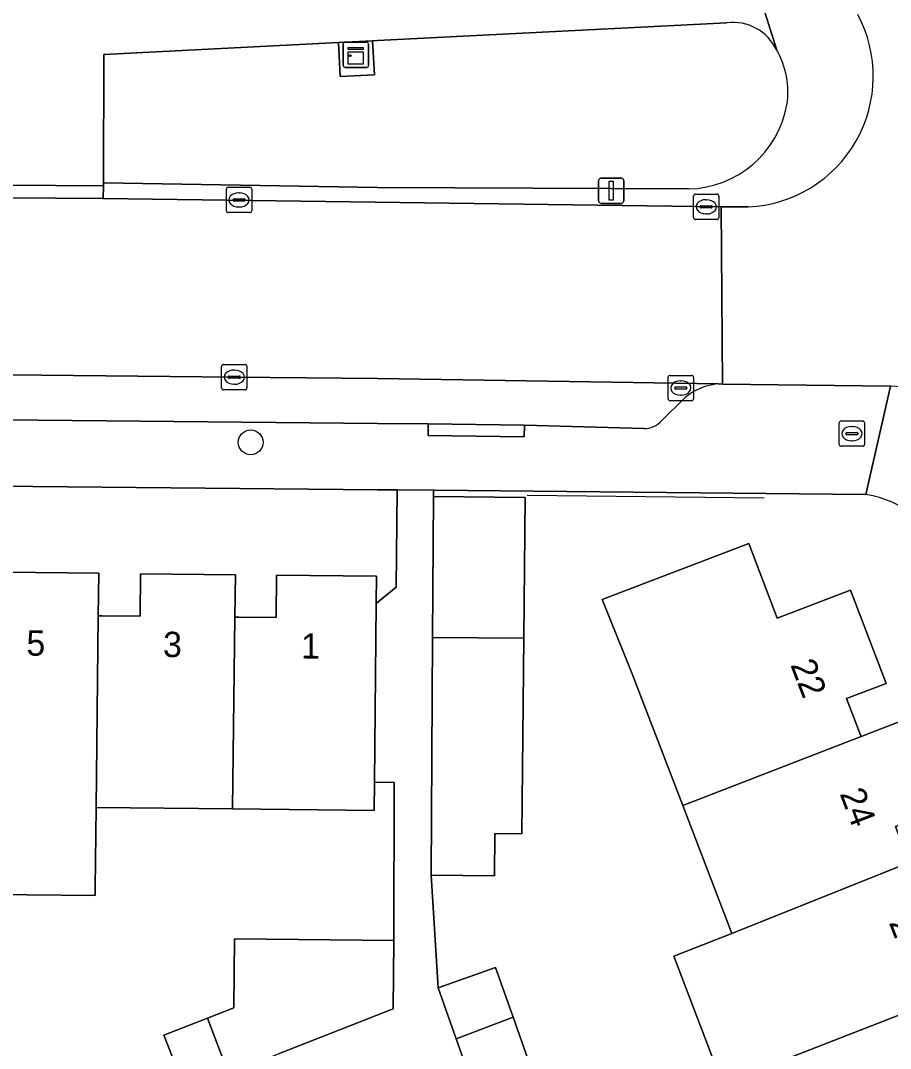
# Model space of a CAD drawing. Extents: x 159262 to 160143, y 383399 to 384319.
# Drawn here: x 159485.91 to 159520.25, y 383605.01 to 383645.59 of the extents above; entities that cross this region are included whole.
import ezdxf

# ---------------------------------------------------------------- set-up
doc = ezdxf.new("R2010")
doc.units = 0
for name, color, linetype in [('IMGEO_Boom', 7, 'Continuous'), ('IMGEO_Brandkraan', 7, 'Continuous'), ('IMGEO_Erf', 7, 'Continuous'), ('IMGEO_Groenvoorziening', 7, 'Continuous'), ('IMGEO_Kast', 7, 'Continuous'), ('IMGEO_Kolk', 7, 'Continuous'), ('IMGEO_Lichtmast', 7, 'Continuous'), ('IMGEO_Muur', 7, 'Continuous'), ('IMGEO_Pand', 7, 'Continuous'), ('IMGEO_Pand_nummerreeks', 7, 'Continuous'), ('IMGEO_Parkeervlak_open', 7, 'Continuous'), ('IMGEO_Rijbaan_lokaal_open', 7, 'Continuous'), ('IMGEO_Voetpad_open', 7, 'Continuous')]:
    doc.layers.add(name, color=color, linetype=linetype)

msp = doc.modelspace()

# ---------------------------------------------------------------- linework, layer by layer
at = {"layer": 'IMGEO_Boom'}
msp.add_circle((159494.992, 383628.94), 0.489, dxfattribs=at)
at = {"layer": 'IMGEO_Brandkraan'}
for p, q in [((159518.224, 383628.858), (159518.224, 383629.71)), ((159518.299, 383629.784), (159519.151, 383629.784)), ((159518.712, 383629.564), (159518.737, 383629.564)), ((159519.225, 383629.71), (159519.225, 383628.858)), ((159518.483, 383629.278), (159518.483, 383629.29)), ((159518.921, 383629.241), (159518.523, 383629.241)), ((159518.526, 383629.327), (159518.924, 383629.327)), ((159518.967, 383629.29), (159518.967, 383629.278)), ((159519.151, 383628.784), (159518.299, 383628.784)), ((159518.735, 383629.004), (159518.71, 383629.004))]:
    msp.add_line(p, q, dxfattribs=at)
for points in [[(159518.224, 383628.858), (159518.224, 383629.71)], [(159518.299, 383629.784), (159519.151, 383629.784)], [(159519.225, 383629.71), (159519.225, 383628.858)], [(159519.151, 383628.784), (159518.299, 383628.784)]]:
    msp.add_lwpolyline(points, dxfattribs=at)
for centre, radius, start, end in [((159518.301, 383629.708), 0.0765, 91.552, 178.448), ((159518.301, 383629.708), 0.0765, 91.552, 178.448), ((159519.149, 383629.708), 0.0765, 1.552, 88.448), ((159519.149, 383629.708), 0.0765, 1.552, 88.448), ((159518.523, 383629.287), 0.0403, 85.8775, 175.7526), ((159518.52, 383629.277), 0.0366, 178.938, 274.7102), ((159518.924, 383629.284), 0.043, 264.8664, 352.4533), ((159518.928, 383629.289), 0.0386, 1.7309, 96.639), ((159518.301, 383628.86), 0.0765, 181.552, 268.448), ((159518.301, 383628.86), 0.0765, 181.552, 268.448), ((159519.149, 383628.86), 0.0765, 271.552, 358.448), ((159519.149, 383628.86), 0.0765, 271.552, 358.448)]:
    msp.add_arc(centre, radius, start, end, dxfattribs=at)
for centre, major_axis, ratio, start_param, end_param in [((159518.711, 383629.284), (-0.387, 0.002), 0.722429, 4.712389, 7.853982), ((159518.736, 383629.284), (-0.39, 0.002), 0.717154, 1.570796, 4.712389)]:
    msp.add_ellipse(centre, major_axis=major_axis, ratio=ratio, start_param=start_param, end_param=end_param, dxfattribs=at)
at = {"layer": 'IMGEO_Erf'}
for points in [[(159485.245, 383623.809), (159488.992, 383623.771), (159488.973, 383622.092), (159489.125, 383622.09), (159490.624, 383622.075), (159490.641, 383623.753), (159494.389, 383623.714), (159494.369, 383622.036), (159494.52, 383622.034), (159495.999, 383622.018), (159496.016, 383623.696), (159499.958, 383623.659), (159499.947, 383622.578), (159500.732, 383623.227), (159500.77, 383627.06), (159500, 383627.068), (159456.462, 383627.487)], [(159519.279, 383626.874), (159502.23, 383627.045), (159502.204, 383627.045), (159502.203, 383626.795), (159505.828, 383626.758), (159505.772, 383621.202), (159505.694, 383613.483), (159504.635, 383613.494), (159504.619, 383611.825), (159502.12, 383611.851), (159502.392, 383607.398), (159504.66, 383608.202), (159505.352, 383606.25), (159505.951, 383604.56)], [(159513.622, 383603.618), (159511.69, 383608.653), (159513.989, 383609.545), (159512.05, 383614.6), (159510.055, 383619.801), (159508.861, 383622.73), (159514.652, 383624.943), (159515.78, 383621.991), (159518.675, 383623.098), (159520.082, 383619.421), (159518.515, 383618.822), (159519.051, 383617.423), (159519.09, 383617.321), (159520.654, 383617.926), (159522.013, 383614.372), (159520.446, 383613.773), (159520.991, 383612.35), (159522.548, 383612.973), (159523.941, 383609.333), (159522.374, 383608.734), (159522.944, 383607.244), (159522.981, 383607.147), (159524.548, 383607.746), (159525.876, 383604.275)], [(159492.416, 383603.361), (159491.568, 383605.532), (159493.282, 383606.202), (159494.321, 383606.608), (159494.355, 383609.332), (159500.646, 383609.267), (159500.654, 383615.51), (159499.874, 383615.518), (159499.862, 383614.409), (159494.28, 383614.467), (159488.89, 383614.523), (159488.855, 383611.367), (159488.851, 383611.05), (159483.442, 383611.106), (159478.137, 383611.159), (159472.682, 383611.215), (159467.291, 383611.27), (159461.889, 383611.325), (159456.038, 383611.385), (159456.074, 383614.862), (159455.929, 383614.864), (159455.751, 383601.018)]]:
    msp.add_lwpolyline(points, dxfattribs=at)
msp.add_arc((159518.645, 383622.701), 4.221, 23.0858, 81.3623, dxfattribs=at)
at = {"layer": 'IMGEO_Groenvoorziening'}
msp.add_lwpolyline([(159513.792, 383645.507), (159500, 383644.808), (159499.799, 383644.797), (159499.876, 383643.451), (159498.529, 383643.378), (159498.457, 383644.724), (159489.191, 383644.257), (159489.176, 383639.191), (159500, 383639.005), (159512.279, 383638.942)], dxfattribs=at)
for centre, radius, start, end in [((159514.025, 383643.601), 1.92, 25.3419, 96.965), ((159512.919, 383642.782), 3.281, 350.9635, 30.0062), ((159512.18, 383642.984), 4.043, 271.4041, 349.7863)]:
    msp.add_arc(centre, radius, start, end, dxfattribs=at)
at = {"layer": 'IMGEO_Kast'}
for p, q in [((159498.644, 383643.817), (159498.644, 383644.658)), ((159498.644, 383644.658), (159498.644, 383643.817)), ((159498.719, 383644.742), (159499.56, 383644.742)), ((159499.56, 383644.742), (159498.719, 383644.742)), ((159499.644, 383644.667), (159499.644, 383643.826)), ((159499.644, 383643.826), (159499.644, 383644.667)), ((159499.569, 383643.742), (159498.728, 383643.742)), ((159498.728, 383643.742), (159499.569, 383643.742))]:
    msp.add_line(p, q, dxfattribs=at)
for points in [[(159498.839, 383644.532), (159499.439, 383644.532), (159499.439, 383644.447), (159498.839, 383644.447), (159498.839, 383644.532)], [(159498.839, 383644.357), (159499.439, 383644.357), (159499.439, 383643.868), (159498.839, 383643.868), (159498.839, 383644.357)]]:
    msp.add_lwpolyline(points, dxfattribs=at)
msp.add_circle((159498.923, 383644.206), 0.0377, dxfattribs=at)
for centre, start, end in [((159498.722, 383644.664), 92.4484, 184.2845), ((159498.722, 383644.664), 92.4484, 184.2845), ((159499.566, 383644.664), 2.4484, 94.2845), ((159499.566, 383644.664), 2.4484, 94.2845), ((159498.722, 383643.82), 182.4484, 274.2845), ((159498.722, 383643.82), 182.4484, 274.2845), ((159499.566, 383643.82), 272.4484, 4.2845), ((159499.566, 383643.82), 272.4484, 4.2845)]:
    msp.add_arc(centre, 0.0779, start, end, dxfattribs=at)
at = {"layer": 'IMGEO_Kolk'}
for p, q in [((159494.032, 383638.085), (159494.032, 383638.937)), ((159494.107, 383639.011), (159494.959, 383639.011)), ((159495.033, 383638.937), (159495.033, 383638.085)), ((159494.291, 383638.505), (159494.291, 383638.517)), ((159494.334, 383638.554), (159494.732, 383638.554)), ((159494.52, 383638.791), (159494.545, 383638.791)), ((159494.775, 383638.517), (159494.775, 383638.505)), ((159512.473, 383637.812), (159512.473, 383638.664)), ((159512.548, 383638.738), (159513.4, 383638.738)), ((159512.961, 383638.518), (159512.986, 383638.518)), ((159513.474, 383638.664), (159513.474, 383637.812)), ((159494.729, 383638.468), (159494.331, 383638.468)), ((159494.543, 383638.231), (159494.518, 383638.231)), ((159512.732, 383638.232), (159512.732, 383638.244)), ((159513.17, 383638.195), (159512.772, 383638.195)), ((159512.775, 383638.281), (159513.173, 383638.281)), ((159513.216, 383638.244), (159513.216, 383638.232)), ((159494.959, 383638.011), (159494.107, 383638.011)), ((159513.4, 383637.738), (159512.548, 383637.738)), ((159512.984, 383637.958), (159512.959, 383637.958)), ((159493.919, 383632.013), (159494.771, 383632.013)), ((159493.844, 383631.087), (159493.844, 383631.939)), ((159494.332, 383631.793), (159494.357, 383631.793)), ((159494.845, 383631.939), (159494.845, 383631.087)), ((159511.547, 383631.584), (159512.399, 383631.584)), ((159494.103, 383631.507), (159494.103, 383631.519)), ((159494.541, 383631.47), (159494.143, 383631.47)), ((159494.146, 383631.556), (159494.544, 383631.556)), ((159494.355, 383631.233), (159494.33, 383631.233)), ((159494.587, 383631.519), (159494.587, 383631.507)), ((159511.472, 383630.658), (159511.472, 383631.51)), ((159511.96, 383631.364), (159511.985, 383631.364)), ((159512.473, 383631.51), (159512.473, 383630.658)), ((159494.771, 383631.013), (159493.919, 383631.013)), ((159511.731, 383631.078), (159511.731, 383631.09)), ((159512.169, 383631.041), (159511.771, 383631.041)), ((159511.774, 383631.127), (159512.172, 383631.127)), ((159511.983, 383630.804), (159511.958, 383630.804)), ((159512.215, 383631.09), (159512.215, 383631.078)), ((159512.399, 383630.584), (159511.547, 383630.584))]:
    msp.add_line(p, q, dxfattribs=at)
for points in [[(159494.032, 383638.085), (159494.032, 383638.937)], [(159494.107, 383639.011), (159494.959, 383639.011)], [(159495.033, 383638.937), (159495.033, 383638.085)], [(159512.473, 383637.812), (159512.473, 383638.664)], [(159512.548, 383638.738), (159513.4, 383638.738)], [(159513.474, 383638.664), (159513.474, 383637.812)], [(159494.959, 383638.011), (159494.107, 383638.011)], [(159513.4, 383637.738), (159512.548, 383637.738)], [(159493.919, 383632.013), (159494.771, 383632.013)], [(159493.844, 383631.087), (159493.844, 383631.939)], [(159494.845, 383631.939), (159494.845, 383631.087)], [(159511.547, 383631.584), (159512.399, 383631.584)], [(159511.472, 383630.658), (159511.472, 383631.51)], [(159512.473, 383631.51), (159512.473, 383630.658)], [(159494.771, 383631.013), (159493.919, 383631.013)], [(159512.399, 383630.584), (159511.547, 383630.584)]]:
    msp.add_lwpolyline(points, dxfattribs=at)
for centre, radius, start, end in [((159494.109, 383638.935), 0.0765, 91.552, 178.448), ((159494.109, 383638.935), 0.0765, 91.552, 178.448), ((159494.957, 383638.935), 0.0765, 1.552, 88.448), ((159494.957, 383638.935), 0.0765, 1.552, 88.448), ((159494.331, 383638.514), 0.0403, 85.8775, 175.7526), ((159494.328, 383638.504), 0.0366, 178.938, 274.7102), ((159494.732, 383638.511), 0.043, 264.8664, 352.4533), ((159494.736, 383638.516), 0.0386, 1.7309, 96.639), ((159512.55, 383638.662), 0.0765, 91.552, 178.448), ((159512.55, 383638.662), 0.0765, 91.552, 178.448), ((159513.398, 383638.662), 0.0765, 1.552, 88.448), ((159513.398, 383638.662), 0.0765, 1.552, 88.448), ((159494.109, 383638.087), 0.0765, 181.552, 268.448), ((159494.109, 383638.087), 0.0765, 181.552, 268.448), ((159494.957, 383638.087), 0.0765, 271.552, 358.448), ((159494.957, 383638.087), 0.0765, 271.552, 358.448), ((159512.772, 383638.241), 0.0403, 85.8775, 175.7526), ((159512.769, 383638.231), 0.0366, 178.938, 274.7102), ((159513.173, 383638.238), 0.043, 264.8664, 352.4533), ((159513.177, 383638.243), 0.0386, 1.7309, 96.639), ((159512.55, 383637.814), 0.0765, 181.552, 268.448), ((159512.55, 383637.814), 0.0765, 181.552, 268.448), ((159513.398, 383637.814), 0.0765, 271.552, 358.448), ((159513.398, 383637.814), 0.0765, 271.552, 358.448), ((159493.921, 383631.937), 0.0765, 91.552, 178.448), ((159493.921, 383631.937), 0.0765, 91.552, 178.448), ((159494.769, 383631.937), 0.0765, 1.552, 88.448), ((159494.769, 383631.937), 0.0765, 1.552, 88.448), ((159511.549, 383631.508), 0.0765, 91.552, 178.448), ((159511.549, 383631.508), 0.0765, 91.552, 178.448), ((159512.397, 383631.508), 0.0765, 1.552, 88.448), ((159512.397, 383631.508), 0.0765, 1.552, 88.448), ((159494.143, 383631.516), 0.0403, 85.8775, 175.7526), ((159494.14, 383631.506), 0.0366, 178.938, 274.7102), ((159494.544, 383631.513), 0.043, 264.8664, 352.4533), ((159494.548, 383631.518), 0.0386, 1.7309, 96.639), ((159493.921, 383631.089), 0.0765, 181.552, 268.448), ((159493.921, 383631.089), 0.0765, 181.552, 268.448), ((159494.769, 383631.089), 0.0765, 271.552, 358.448), ((159494.769, 383631.089), 0.0765, 271.552, 358.448), ((159511.771, 383631.087), 0.0403, 85.8775, 175.7526), ((159511.768, 383631.077), 0.0366, 178.938, 274.7102), ((159512.172, 383631.084), 0.043, 264.8664, 352.4533), ((159512.176, 383631.089), 0.0386, 1.7309, 96.639), ((159511.549, 383630.66), 0.0765, 181.552, 268.448), ((159511.549, 383630.66), 0.0765, 181.552, 268.448), ((159512.397, 383630.66), 0.0765, 271.552, 358.448), ((159512.397, 383630.66), 0.0765, 271.552, 358.448)]:
    msp.add_arc(centre, radius, start, end, dxfattribs=at)
for centre, major_axis, ratio, start_param, end_param in [((159494.519, 383638.511), (-0.387, 0.002), 0.722429, 4.712389, 7.853982), ((159494.544, 383638.511), (-0.39, 0.002), 0.717154, 1.570796, 4.712389), ((159512.96, 383638.238), (-0.387, 0.002), 0.722429, 4.712389, 7.853982), ((159512.985, 383638.238), (-0.39, 0.002), 0.717154, 1.570796, 4.712389), ((159494.331, 383631.513), (-0.387, 0.002), 0.722429, 4.712389, 7.853982), ((159494.356, 383631.513), (-0.39, 0.002), 0.717154, 1.570796, 4.712389), ((159511.959, 383631.084), (-0.387, 0.002), 0.722429, 4.712389, 7.853982), ((159511.984, 383631.084), (-0.39, 0.002), 0.717154, 1.570796, 4.712389)]:
    msp.add_ellipse(centre, major_axis=major_axis, ratio=ratio, start_param=start_param, end_param=end_param, dxfattribs=at)
at = {"layer": 'IMGEO_Lichtmast'}
for p, q in [((159508.827, 383639.374), (159509.617, 383639.374)), ((159509.617, 383639.374), (159508.827, 383639.374)), ((159508.727, 383638.474), (159508.727, 383639.274)), ((159508.727, 383639.274), (159508.727, 383638.474)), ((159509.717, 383639.274), (159509.717, 383638.474)), ((159509.717, 383638.474), (159509.717, 383639.274)), ((159509.617, 383638.374), (159508.827, 383638.374)), ((159508.827, 383638.374), (159509.617, 383638.374))]:
    msp.add_line(p, q, dxfattribs=at)
msp.add_lwpolyline([(159509.147, 383639.249), (159509.297, 383639.249), (159509.297, 383638.499), (159509.147, 383638.499), (159509.147, 383639.249)], dxfattribs=at)
for centre, start, end in [((159508.827, 383639.274), 90, 180), ((159508.827, 383639.274), 90, 180), ((159509.617, 383639.274), 0, 90), ((159509.617, 383639.274), 360, 90), ((159508.827, 383638.474), 180, 270), ((159508.827, 383638.474), 180, 270), ((159509.617, 383638.474), 270, 0), ((159509.617, 383638.474), 270, 0)]:
    msp.add_arc(centre, 0.1, start, end, dxfattribs=at)
at = {"layer": 'IMGEO_Muur'}
msp.add_lwpolyline([(159505.908, 383626.86), (159515.257, 383626.747)], dxfattribs=at)
at = {"layer": 'IMGEO_Pand'}
for points in [[(159502.203, 383626.795), (159502.172, 383621.238), (159505.772, 383621.202), (159505.828, 383626.758)], [(159518.675, 383623.098), (159515.78, 383621.991), (159514.652, 383624.943), (159508.861, 383622.73), (159510.055, 383619.801), (159512.05, 383614.6), (159519.09, 383617.321), (159519.051, 383617.423), (159518.515, 383618.822), (159520.082, 383619.421)], [(159488.973, 383622.092), (159488.992, 383623.771), (159485.245, 383623.809), (159485.228, 383622.131), (159483.73, 383622.147), (159483.57, 383622.149), (159483.442, 383611.106), (159488.851, 383611.05), (159488.855, 383611.367), (159488.89, 383614.523)], [(159494.369, 383622.036), (159494.389, 383623.714), (159490.641, 383623.753), (159490.624, 383622.075), (159489.125, 383622.09), (159488.973, 383622.092), (159488.89, 383614.523), (159494.28, 383614.467)], [(159499.947, 383622.578), (159499.958, 383623.659), (159496.016, 383623.696), (159495.999, 383622.018), (159494.52, 383622.034), (159494.369, 383622.036), (159494.28, 383614.467), (159499.862, 383614.409), (159499.874, 383615.518)], [(159505.772, 383621.202), (159502.172, 383621.238), (159502.12, 383611.851), (159504.619, 383611.825), (159504.635, 383613.494), (159505.694, 383613.483)], [(159520.446, 383613.773), (159522.013, 383614.372), (159520.654, 383617.926), (159519.09, 383617.321), (159512.05, 383614.6), (159513.989, 383609.545), (159520.991, 383612.35)], [(159522.374, 383608.734), (159523.941, 383609.333), (159522.548, 383612.973), (159520.991, 383612.35), (159513.989, 383609.545), (159511.69, 383608.653), (159513.622, 383603.618), (159522.944, 383607.244)], [(159500.618, 383606.567), (159500.646, 383609.267), (159494.355, 383609.332), (159494.321, 383606.608), (159493.282, 383606.202), (159494.114, 383604.024), (159496.091, 383604.797)], [(159503.103, 383605.392), (159505.352, 383606.25), (159504.66, 383608.202), (159502.392, 383607.398)], [(159517.863, 383599.449), (159524.881, 383602.181), (159524.309, 383603.676), (159525.876, 383604.275), (159524.548, 383607.746), (159522.981, 383607.147), (159522.944, 383607.244), (159513.622, 383603.618), (159515.557, 383598.575)], [(159493.282, 383606.202), (159491.568, 383605.532), (159492.416, 383603.361), (159494.114, 383604.024)], [(159503.103, 383605.392), (159503.682, 383603.756), (159505.951, 383604.56), (159505.352, 383606.25)]]:
    msp.add_lwpolyline(points, close=True, dxfattribs=at)
at = {"layer": 'IMGEO_Parkeervlak_open'}
for points in [[(159513.452, 383631.245), (159500, 383631.458), (159494.341, 383631.514), (159472.78, 383631.736), (159459.529, 383631.893)], [(159511.216, 383629.792), (159512.146, 383630.708)], [(159462.49, 383630.053), (159500, 383629.689), (159502, 383629.67), (159505.805, 383629.618), (159510.515, 383629.491)]]:
    msp.add_lwpolyline(points, dxfattribs=at)
for centre, radius, start, end in [((159513.648, 383628.913), 2.34, 94.7922, 129.9107), ((159510.551, 383630.373), 0.883, 267.6379, 318.8381)]:
    msp.add_arc(centre, radius, start, end, dxfattribs=at)
at = {"layer": 'IMGEO_Rijbaan_lokaal_open'}
msp.add_lwpolyline([(159513.569, 383638.233), (159489.172, 383638.562), (159485.407, 383638.595), (159478.88, 383638.67), (159475.097, 383638.704), (159472.86, 383638.716), (159467.614, 383638.758), (159463.846, 383638.824), (159462.572, 383638.84), (159452.8, 383638.931), (159447.316, 383638.99), (159434.79, 383639.113), (159434.774, 383639.114), (159434.597, 383632.152), (159434.637, 383632.152), (159442.612, 383632.061), (159457.393, 383631.891), (159459.529, 383631.893), (159472.78, 383631.736), (159494.341, 383631.514), (159500, 383631.458), (159513.452, 383631.245), (159513.621, 383631.242)], close=True, dxfattribs=at)
msp.add_lwpolyline([(159514.636, 383638.236), (159513.569, 383638.233), (159513.621, 383631.242), (159520.247, 383631.153)], dxfattribs=at)
for centre, radius, start, end in [((159514.406, 383643.394), 5.163, 272.5547, 28.154), ((159520.185, 383624.752), 6.401, 25.7972, 89.4453)]:
    msp.add_arc(centre, radius, start, end, dxfattribs=at)
at = {"layer": 'IMGEO_Voetpad_open'}
for points in [[(159513.701, 383650.966), (159515.76, 383644.423)], [(159515.76, 383644.423), (159513.701, 383650.966)], [(159434.79, 383639.113), (159447.316, 383638.99), (159452.8, 383638.931), (159452.81, 383639.971), (159462.582, 383639.88), (159462.572, 383638.84), (159463.846, 383638.824), (159463.854, 383639.323), (159467.622, 383639.257), (159467.614, 383638.758), (159472.86, 383638.716), (159475.097, 383638.704), (159475.101, 383639.203), (159478.884, 383639.169), (159478.88, 383638.67), (159485.407, 383638.595), (159485.411, 383639.094), (159489.176, 383639.061), (159489.176, 383639.191), (159489.191, 383644.257), (159498.457, 383644.724), (159499.799, 383644.797), (159500, 383644.808), (159513.792, 383645.507)], [(159512.279, 383638.942), (159500, 383639.005), (159489.176, 383639.191), (159489.176, 383639.061), (159489.172, 383638.562), (159513.569, 383638.233), (159514.636, 383638.236)], [(159459.529, 383631.893), (159457.393, 383631.891), (159457.381, 383630.851), (159442.6, 383631.021), (159442.612, 383632.061), (159434.637, 383632.152), (159434.597, 383632.152), (159434.543, 383630.026), (159441.905, 383629.943), (159442.6, 383629.935), (159450.945, 383629.841), (159450.925, 383627.54), (159456.462, 383627.487), (159500, 383627.068), (159500.77, 383627.06), (159502.204, 383627.045), (159502.23, 383627.045), (159519.279, 383626.874), (159520.247, 383631.153), (159513.621, 383631.242), (159513.452, 383631.245)], [(159520.247, 383631.153), (159519.279, 383626.874)], [(159512.146, 383630.708), (159511.216, 383629.792)], [(159510.515, 383629.491), (159505.805, 383629.618), (159505.785, 383629.158), (159502.004, 383629.21), (159502, 383629.67), (159500, 383629.689), (159462.49, 383630.053)], [(159503.682, 383603.756), (159503.103, 383605.392), (159502.392, 383607.398), (159502.12, 383611.851), (159502.172, 383621.238), (159502.203, 383626.795), (159502.204, 383627.045), (159500.77, 383627.06), (159500.732, 383623.227), (159499.947, 383622.578), (159499.874, 383615.518), (159500.654, 383615.51), (159500.646, 383609.267), (159500.618, 383606.567), (159496.091, 383604.797)]]:
    msp.add_lwpolyline(points, dxfattribs=at)
for points in [[(159498.457, 383644.724), (159498.529, 383643.378), (159499.876, 383643.451), (159499.799, 383644.797)], [(159485.407, 383638.595), (159489.172, 383638.562), (159489.176, 383639.061), (159485.411, 383639.094)], [(159505.805, 383629.618), (159502, 383629.67), (159502.004, 383629.21), (159505.785, 383629.158)]]:
    msp.add_lwpolyline(points, close=True, dxfattribs=at)
for centre, radius, start, end in [((159514.406, 383643.394), 5.163, 272.5547, 28.154), ((159514.025, 383643.601), 1.92, 25.3419, 96.965), ((159512.919, 383642.782), 3.281, 350.9635, 30.0062), ((159512.18, 383642.984), 4.043, 271.4041, 349.7863), ((159513.648, 383628.913), 2.34, 94.7922, 129.9107), ((159520.185, 383624.752), 6.401, 25.7972, 89.4453), ((159510.551, 383630.373), 0.883, 267.6379, 318.8381), ((159518.645, 383622.701), 4.221, 23.0858, 81.3623)]:
    msp.add_arc(centre, radius, start, end, dxfattribs=at)

# ---------------------------------------------------------------- texts
at = {"layer": 'IMGEO_Pand_nummerreeks'}
for s, rotation, p in [('5', 359.4041, (159486.134, 383620.519)), ('3', 359.3927, (159491.529, 383620.464)), ('1', 359.4385, (159496.98, 383620.407)), ('22', 290.9299, (159516.287, 383620.158)), ('24', 290.9299, (159518.234, 383615.068)), ('26', 290.9299, (159520.179, 383609.982))]:
    msp.add_text(s, height=1, rotation=rotation, dxfattribs=at).set_placement(p)

doc.saveas('drawing.dxf')
